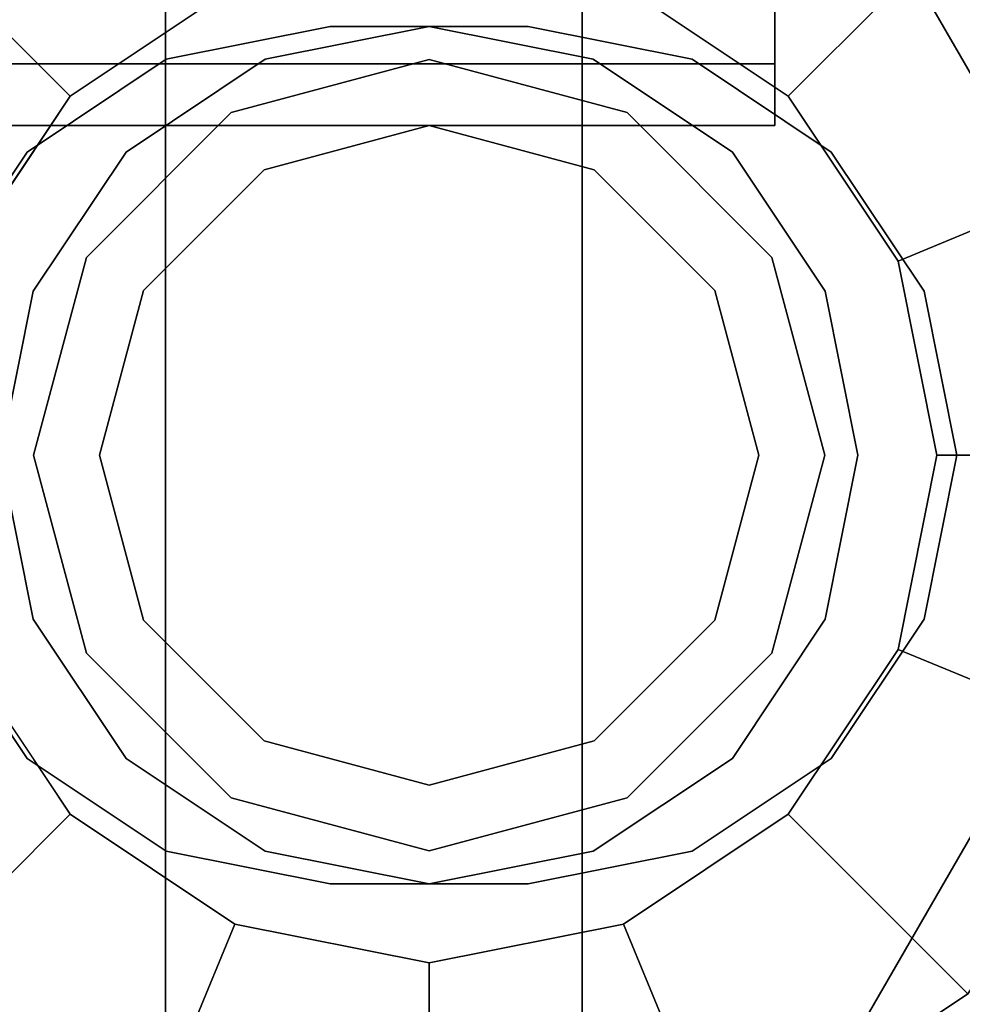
# Model space of a CAD drawing. Extents: x -48 to 48, y -49.6 to 48.
# Tile 495 of 656: x 2.6 to 3.5, y 1.2 to 2.2. Entities that reach past the tile are written whole.
import ezdxf

# ---------------------------------------------------------------- set-up
doc = ezdxf.new("R2010")
doc.units = 0

msp = doc.modelspace()

# ---------------------------------------------------------------- linework, layer by layer
at = {"layer": '12A2 [66]', "color": 1}
for points, invisible_edges in [([(3.145, 3, 80), (3.145, -3, 80), (0.145, -3, 80)], 12), ([(3.145, 3, 80), (0.145, -3, 80), (0.145, 3, 80)], 1), ([(0.895, 3, 80.375), (0.895, -3, 80.375), (3.145, -3, 80.375)], 12), ([(0.895, 3, 80.375), (3.145, -3, 80.375), (3.145, 3, 80.375)], 1), ([(3.145, 3, 80.375), (3.145, -3, 80.375), (3.145, -3, 80)], 12), ([(3.145, 3, 80.375), (3.145, -3, 80), (3.145, 3, 80)], 1)]:
    msp.add_3dface(points, dxfattribs=dict(at, invisible_edges=invisible_edges))
at = {"layer": '1C1 [1]', "color": 1}
for points, invisible_edges in [([(-6.5, -11), (6.5, -11), (6.5, 11)], 12), ([(-6.5, -11), (6.5, 11), (-6.5, 11)], 1), ([(-6.5, 11, -1.5), (6.5, 11, -1.5), (6.5, -11, -1.5)], 12), ([(-6.5, 11, -1.5), (6.5, -11, -1.5), (-6.5, -11, -1.5)], 1)]:
    msp.add_3dface(points, dxfattribs=dict(at, invisible_edges=invisible_edges))
at = {"layer": '2C1 [2]', "color": 1}
for points, invisible_edges in [([(-5, 6, 53.5), (5, 6, 53.5), (5, -6, 53.5)], 12), ([(-5, 6, 53.5), (5, -6, 53.5), (-5, -6, 53.5)], 1), ([(-5, -6, 54.5), (5, -6, 54.5), (5, 6, 54.5)], 12), ([(-5, -6, 54.5), (5, 6, 54.5), (-5, 6, 54.5)], 1), ([(0.1725, -4.5375, 46.625), (5.0475, 3.725, 46.625), (5.0475, 5.4125, 46.625)], 13), ([(0.1725, -4.5375, 46.625), (5.0475, 5.4125, 46.625), (1.0475, 5.4125, 46.625)], 13), ([(0.1725, -4.5375, 30.0375), (5.0475, 3.725, 30.0375), (5.0475, 5.4125, 30.0375)], 13), ([(0.1725, -4.5375, 30.0375), (5.0475, 5.4125, 30.0375), (1.0475, 5.4125, 30.0375)], 13), ([(0.1725, 4.5375, 46.125), (5.35616, 3.26306, 46.125), (15.0475, -3.225, 46.125)], 15), ([(0.1725, 4.5375, 46.125), (15.0475, -3.225, 46.125), (5.5475, -3.225, 46.125)], 13), ([(0.1725, 4.5375, 46.125), (5.5475, -3.225, 46.125), (5.35616, -3.26306, 46.125)], 13), ([(0.1725, 4.5375, 46.125), (5.35616, -3.26306, 46.125), (5.19395, -3.37145, 46.125)], 13), ([(0.1725, 4.5375, 46.125), (5.19395, -3.37145, 46.125), (5.08556, -3.53366, 46.125)], 13), ([(0.1725, 4.5375, 46.125), (5.08556, -3.53366, 46.125), (5.0475, -3.725, 46.125)], 13), ([(0.1725, 4.5375, 46.125), (5.0475, -3.725, 46.125), (5.0475, -5.4125, 46.125)], 13), ([(0.1725, 4.5375, 46.125), (5.0475, -5.4125, 46.125), (1.0475, -5.4125, 46.125)], 13), ([(0.1725, 4.5375, 29.5375), (5.35616, 3.26306, 29.5375), (15.0475, -3.225, 29.5375)], 15), ([(0.1725, 4.5375, 29.5375), (15.0475, -3.225, 29.5375), (5.5475, -3.225, 29.5375)], 13), ([(0.1725, 4.5375, 29.5375), (5.5475, -3.225, 29.5375), (5.35616, -3.26306, 29.5375)], 13), ([(0.1725, 4.5375, 29.5375), (5.35616, -3.26306, 29.5375), (5.19395, -3.37145, 29.5375)], 13), ([(0.1725, 4.5375, 29.5375), (5.19395, -3.37145, 29.5375), (5.08556, -3.53366, 29.5375)], 13), ([(0.1725, 4.5375, 29.5375), (5.08556, -3.53366, 29.5375), (5.0475, -3.725, 29.5375)], 13), ([(0.1725, 4.5375, 29.5375), (5.0475, -3.725, 29.5375), (5.0475, -5.4125, 29.5375)], 13), ([(0.1725, 4.5375, 29.5375), (5.0475, -5.4125, 29.5375), (1.0475, -5.4125, 29.5375)], 13), ([(0.1725, -4.5375, 46.625), (5.08556, 3.53366, 46.625), (5.0475, 3.725, 46.625)], 13), ([(0.1725, -4.5375, 30.0375), (5.08556, 3.53366, 30.0375), (5.0475, 3.725, 30.0375)], 13), ([(0.1725, -4.5375, 46.625), (5.19395, 3.37145, 46.625), (5.08556, 3.53366, 46.625)], 13), ([(0.1725, -4.5375, 30.0375), (5.19395, 3.37145, 30.0375), (5.08556, 3.53366, 30.0375)], 13), ([(0.1725, -4.5375, 46.625), (5.35616, 3.26306, 46.625), (5.19395, 3.37145, 46.625)], 13), ([(0.1725, -4.5375, 30.0375), (5.35616, 3.26306, 30.0375), (5.19395, 3.37145, 30.0375)], 13), ([(0.1725, -4.5375, 46.625), (5.5475, 3.225, 46.625), (5.35616, 3.26306, 46.625)], 13), ([(0.1725, -4.5375, 30.0375), (5.5475, 3.225, 30.0375), (5.35616, 3.26306, 30.0375)], 13), ([(0.1725, -4.5375, 46.625), (5.35616, -3.26306, 46.625), (15.0475, 3.225, 46.625)], 15), ([(0.1725, -4.5375, 46.625), (15.0475, 3.225, 46.625), (5.5475, 3.225, 46.625)], 13), ([(0.1725, -4.5375, 30.0375), (5.35616, -3.26306, 30.0375), (15.0475, 3.225, 30.0375)], 15), ([(0.1725, -4.5375, 30.0375), (15.0475, 3.225, 30.0375), (5.5475, 3.225, 30.0375)], 13)]:
    msp.add_3dface(points, dxfattribs=dict(at, invisible_edges=invisible_edges))
at = {"layer": '2C1 [2]', "color": 0}
for points, invisible_edges in [([(3.3275, 2.5, 27.4375), (3.3275, 2.28125, 27.3789), (3.3275, 2.12111, 27.2187)], 12), ([(3.3275, 2.5, 27.4375), (3.3275, 2.12111, 27.2187), (3.3275, 2.0625, 27)], 13), ([(3.3275, 2.5, 27.4375), (3.3275, 2.0625, 27), (3.3275, 2.12111, 26.7812)], 13), ([(3.3275, 2.5, 27.4375), (3.3275, 2.12111, 26.7812), (3.3275, 2.28125, 26.6211)], 13), ([(3.3275, 2.5, 24.4375), (3.3275, 2.28125, 24.3789), (3.3275, 2.12111, 24.2187)], 12), ([(3.3275, 2.5, 24.4375), (3.3275, 2.12111, 24.2187), (3.3275, 2.0625, 24)], 13), ([(3.3275, 2.5, 24.4375), (3.3275, 2.0625, 24), (3.3275, 2.12111, 23.7812)], 13), ([(3.3275, 2.5, 24.4375), (3.3275, 2.12111, 23.7812), (3.3275, 2.28125, 23.6211)], 13), ([(2.3275, 2.28125, 26.6211), (3.3275, 2.28125, 26.6211), (3.3275, 2.12111, 26.7812)], 12), ([(2.3275, 2.28125, 26.6211), (3.3275, 2.12111, 26.7812), (2.3275, 2.12111, 26.7812)], 1), ([(2.3275, 2.12111, 27.2188), (3.3275, 2.12111, 27.2187), (3.3275, 2.28125, 27.3789)], 12), ([(2.3275, 2.12111, 27.2188), (3.3275, 2.28125, 27.3789), (2.3275, 2.28125, 27.3789)], 1), ([(2.3275, 2.28125, 23.6211), (3.3275, 2.28125, 23.6211), (3.3275, 2.12111, 23.7812)], 12), ([(2.3275, 2.28125, 23.6211), (3.3275, 2.12111, 23.7812), (2.3275, 2.12111, 23.7812)], 1), ([(2.3275, 2.12111, 24.2188), (3.3275, 2.12111, 24.2187), (3.3275, 2.28125, 24.3789)], 12), ([(2.3275, 2.12111, 24.2188), (3.3275, 2.28125, 24.3789), (2.3275, 2.28125, 24.3789)], 1), ([(2.3275, 2.12111, 26.7812), (3.3275, 2.12111, 26.7812), (3.3275, 2.0625, 27)], 12), ([(2.3275, 2.12111, 26.7812), (3.3275, 2.0625, 27), (2.3275, 2.0625, 27)], 1), ([(2.3275, 2.0625, 27), (3.3275, 2.0625, 27), (3.3275, 2.12111, 27.2187)], 12), ([(2.3275, 2.0625, 27), (3.3275, 2.12111, 27.2187), (2.3275, 2.12111, 27.2188)], 1), ([(2.3275, 2.12111, 23.7812), (3.3275, 2.12111, 23.7812), (3.3275, 2.0625, 24)], 12), ([(2.3275, 2.12111, 23.7812), (3.3275, 2.0625, 24), (2.3275, 2.0625, 24)], 1), ([(2.3275, 2.0625, 24), (3.3275, 2.0625, 24), (3.3275, 2.12111, 24.2187)], 12), ([(2.3275, 2.0625, 24), (3.3275, 2.12111, 24.2187), (2.3275, 2.12111, 24.2188)], 1)]:
    msp.add_3dface(points, dxfattribs=dict(at, invisible_edges=invisible_edges))
at = {"layer": '3C1 [3]', "color": 1}
for points, invisible_edges in [([(4, -4.875, 93.75), (-4, -4.875, 93.75), (-4, 4.875, 93.75)], 12), ([(4, -4.875, 93.75), (-4, 4.875, 93.75), (4, 4.875, 93.75)], 1), ([(4, 4.875, 94.5), (-4, 4.875, 94.5), (-4, -4.875, 94.5)], 12), ([(4, 4.875, 94.5), (-4, -4.875, 94.5), (4, -4.875, 94.5)], 1), ([(0.145, 3, 64.1), (0.145, -3, 64.1), (5.145, -3, 64.1)], 12), ([(0.145, 3, 64.1), (5.145, -3, 64.1), (5.145, 3, 64.1)], 1), ([(5.145, 3, 63.6), (5.145, -3, 63.6), (1.145, -3, 63.6)], 12), ([(5.145, 3, 63.6), (1.145, -3, 63.6), (1.145, 3, 63.6)], 1)]:
    msp.add_3dface(points, dxfattribs=dict(at, invisible_edges=invisible_edges))
at = {"layer": '3C1 [3]', "color": 6}
for points, invisible_edges in [([(3.09375, 1.34375, 64.105), (2.90625, 2.15625, 64.105), (2.75078, 2.12533, 64.105)], 13), ([(2.90625, 1.34375, 63.595), (2.75078, 2.12533, 63.595), (2.90625, 2.15625, 63.595)], 13), ([(3.09375, 1.34375, 64.105), (3.09375, 2.15625, 64.105), (2.90625, 2.15625, 64.105)], 13), ([(2.90625, 1.34375, 63.595), (2.90625, 2.15625, 63.595), (3.09375, 2.15625, 63.595)], 13), ([(2.90625, 1.34375, 63.595), (3.09375, 2.15625, 63.595), (3.24922, 2.12533, 63.595)], 13), ([(3.09375, 1.34375, 64.105), (3.24922, 2.12533, 64.105), (3.09375, 2.15625, 64.105)], 13), ([(3.09375, 1.34375, 64.105), (2.75078, 2.12533, 64.105), (2.61899, 2.03726, 64.105)], 13), ([(2.90625, 1.34375, 63.595), (2.61899, 2.03726, 63.595), (2.75078, 2.12533, 63.595)], 13), ([(2.90625, 1.34375, 63.595), (3.24922, 2.12533, 63.595), (3.38101, 2.03726, 63.595)], 13), ([(3.09375, 1.34375, 64.105), (3.38101, 2.03726, 64.105), (3.24922, 2.12533, 64.105)], 13), ([(3.09375, 1.34375, 64.105), (2.61899, 2.03726, 64.105), (2.53092, 1.90547, 64.105)], 13), ([(2.90625, 1.34375, 63.595), (2.53092, 1.90547, 63.595), (2.61899, 2.03726, 63.595)], 13), ([(2.90625, 1.34375, 63.595), (3.38101, 2.03726, 63.595), (3.46908, 1.90547, 63.595)], 13), ([(3.09375, 1.34375, 64.105), (3.46908, 1.90547, 64.105), (3.38101, 2.03726, 64.105)], 13), ([(3.09375, 1.34375, 64.105), (2.53092, 1.90547, 64.105), (2.5, 1.75, 64.105)], 13), ([(2.90625, 1.34375, 63.595), (2.5, 1.75, 63.595), (2.53092, 1.90547, 63.595)], 13), ([(2.90625, 1.34375, 63.595), (3.46908, 1.90547, 63.595), (3.5, 1.75, 63.595)], 13), ([(3.09375, 1.34375, 64.105), (3.5, 1.75, 64.105), (3.46908, 1.90547, 64.105)], 13), ([(3.09375, 1.34375, 64.105), (2.5, 1.75, 64.105), (2.53092, 1.59453, 64.105)], 13), ([(2.90625, 1.34375, 63.595), (2.53092, 1.59453, 63.595), (2.5, 1.75, 63.595)], 13), ([(2.90625, 1.34375, 63.595), (3.5, 1.75, 63.595), (3.46908, 1.59453, 63.595)], 13), ([(3.09375, 1.34375, 64.105), (3.46908, 1.59453, 64.105), (3.5, 1.75, 64.105)], 13), ([(3.09375, 1.34375, 64.105), (2.53092, 1.59453, 64.105), (2.61899, 1.46274, 64.105)], 13), ([(2.90625, 1.34375, 63.595), (2.61899, 1.46274, 63.595), (2.53092, 1.59453, 63.595)], 13), ([(2.90625, 1.34375, 63.595), (3.46908, 1.59453, 63.595), (3.38101, 1.46274, 63.595)], 13), ([(3.09375, 1.34375, 64.105), (3.38101, 1.46274, 64.105), (3.46908, 1.59453, 64.105)], 13), ([(3.09375, 1.34375, 64.105), (2.61899, 1.46274, 64.105), (2.75078, 1.37467, 64.105)], 13), ([(2.90625, 1.34375, 63.595), (2.75078, 1.37467, 63.595), (2.61899, 1.46274, 63.595)], 12), ([(2.90625, 1.34375, 63.595), (3.38101, 1.46274, 63.595), (3.24922, 1.37467, 63.595)], 13), ([(3.09375, 1.34375, 64.105), (3.24922, 1.37467, 64.105), (3.38101, 1.46274, 64.105)], 12), ([(3.09375, 1.34375, 64.105), (2.75078, 1.37467, 64.105), (2.90625, 1.34375, 64.105)], 1), ([(2.90625, 1.34375, 63.595), (3.24922, 1.37467, 63.595), (3.09375, 1.34375, 63.595)], 1)]:
    msp.add_3dface(points, dxfattribs=dict(at, invisible_edges=invisible_edges))
at = {"layer": '6B2 [51]', "color": 1}
for points, invisible_edges in [([(44, 0.8425, 79.57), (1, 0.8425, 79.57), (1, 3.495, 79.57)], 12), ([(44, 0.8425, 79.57), (1, 3.495, 79.57), (44, 3.495, 79.57)], 1), ([(44, 3.495, 64.53), (1, 3.495, 64.53), (1, 0.8425, 64.53)], 12), ([(44, 3.495, 64.53), (1, 0.8425, 64.53), (44, 0.8425, 64.53)], 1), ([(44, -3.495, 64.1), (1, -3.495, 64.1), (1, 3.495, 64.1)], 12), ([(44, -3.495, 64.1), (1, 3.495, 64.1), (44, 3.495, 64.1)], 1), ([(44, 3.495, 80), (1, 3.495, 80), (1, -3.495, 80)], 12), ([(44, 3.495, 80), (1, -3.495, 80), (44, -3.495, 80)], 1)]:
    msp.add_3dface(points, dxfattribs=dict(at, invisible_edges=invisible_edges))
at = {"layer": '6B2 [51]', "color": 0}
for points, invisible_edges in [([(3.69291, 2.03701, 63.598), (3, 2.5, 63.598), (2.71299, 2.44291, 63.598)], 13), ([(3.75, 1.75, 63.4418), (2.71299, 2.44291, 63.4418), (3, 2.5, 63.4418)], 13), ([(3.69291, 2.03701, 63.598), (3.28701, 2.44291, 63.598), (3, 2.5, 63.598)], 13), ([(3.75, 1.75, 63.4418), (3, 2.5, 63.4418), (3.28701, 2.44291, 63.4418)], 13), ([(3.66675, 1.47382, 64.7664), (2.72382, 2.41675, 64.7664), (3, 2.47169, 64.7664)], 13), ([(3.72169, 1.75, 64.7664), (3, 2.47169, 64.7664), (2.72382, 2.41675, 64.7664)], 13), ([(3.66675, 1.47382, 64.532), (2.72382, 2.41675, 64.532), (3, 2.47169, 64.532)], 13), ([(3.66675, 1.47382, 64.7664), (3, 2.47169, 64.7664), (3.27618, 2.41675, 64.7664)], 13), ([(3.72169, 1.75, 64.7664), (3.27618, 2.41675, 64.7664), (3, 2.47169, 64.7664)], 13), ([(3.66675, 1.47382, 64.532), (3, 2.47169, 64.532), (3.27618, 2.41675, 64.532)], 13), ([(3.69291, 2.03701, 63.598), (2.71299, 2.44291, 63.598), (2.46967, 2.28033, 63.598)], 13), ([(3.75, 1.75, 63.4418), (2.46967, 2.28033, 63.4418), (2.71299, 2.44291, 63.4418)], 13), ([(3.69291, 2.03701, 63.598), (3.53033, 2.28033, 63.598), (3.28701, 2.44291, 63.598)], 12), ([(3.75, 1.75, 63.4418), (3.28701, 2.44291, 63.4418), (3.53033, 2.28033, 63.4418)], 13), ([(3.66675, 1.47382, 64.7664), (2.48969, 2.26031, 64.7664), (2.72382, 2.41675, 64.7664)], 13), ([(3.72169, 1.75, 64.7664), (2.72382, 2.41675, 64.7664), (2.48969, 2.26031, 64.7664)], 13), ([(3.66675, 1.47382, 64.532), (2.48969, 2.26031, 64.532), (2.72382, 2.41675, 64.532)], 13), ([(3.34021, 2.09021, 65.0008), (3.27618, 2.41675, 64.7664), (3.18412, 2.1945, 65.0008)], 1), ([(3.34021, 2.09021, 65.0008), (3.51031, 2.26031, 64.7664), (3.27618, 2.41675, 64.7664)], 12), ([(3.66675, 1.47382, 64.7664), (3.27618, 2.41675, 64.7664), (3.51031, 2.26031, 64.7664)], 13), ([(3.72169, 1.75, 64.7664), (3.51031, 2.26031, 64.7664), (3.27618, 2.41675, 64.7664)], 13), ([(3.66675, 1.47382, 64.532), (3.27618, 2.41675, 64.532), (3.51031, 2.26031, 64.532)], 13), ([(3.72169, 1.75, 63.4418), (2.63916, 2.375, 63.4418), (2.27831, 1.75, 63.4418)], 13), ([(2.63916, 2.375, 63.4418), (2.63916, 2.375, 62.7074), (2.27831, 1.75, 62.7074)], 12), ([(2.63916, 2.375, 63.4418), (2.27831, 1.75, 62.7074), (2.27831, 1.75, 63.4418)], 1), ([(3.36084, 1.125, 62.7074), (2.27831, 1.75, 62.7074), (2.63916, 2.375, 62.7074)], 13), ([(3.72169, 1.75, 63.4418), (3.36084, 2.375, 63.4418), (2.63916, 2.375, 63.4418)], 12), ([(3.36084, 1.125, 62.7074), (2.63916, 2.375, 62.7074), (3.36084, 2.375, 62.7074)], 13), ([(3.72169, 1.75, 63.4418), (3.72169, 1.75, 62.7074), (3.36084, 2.375, 62.7074)], 12), ([(3.72169, 1.75, 63.4418), (3.36084, 2.375, 62.7074), (3.36084, 2.375, 63.4418)], 1), ([(3.36084, 1.125, 62.7074), (3.36084, 2.375, 62.7074), (3.72169, 1.75, 62.7074)], 1), ([(3.69291, 2.03701, 63.598), (2.46967, 2.28033, 63.598), (2.30709, 2.03701, 63.598)], 13), ([(3.75, 1.75, 63.4418), (2.30709, 2.03701, 63.4418), (2.46967, 2.28033, 63.4418)], 13), ([(2.65979, 2.09021, 65.0008), (2.48969, 2.26031, 64.7664), (2.33325, 2.02618, 64.7664)], 12), ([(3.66675, 1.47382, 64.7664), (2.33325, 2.02618, 64.7664), (2.48969, 2.26031, 64.7664)], 13), ([(3.72169, 1.75, 64.7664), (2.48969, 2.26031, 64.7664), (2.33325, 2.02618, 64.7664)], 13), ([(3.66675, 1.47382, 64.532), (2.33325, 2.02618, 64.532), (2.48969, 2.26031, 64.532)], 13), ([(2.81588, 2.1945, 65.0008), (2.48969, 2.26031, 64.7664), (2.65979, 2.09021, 65.0008)], 1), ([(3.4445, 1.93412, 65.0008), (3.51031, 2.26031, 64.7664), (3.34021, 2.09021, 65.0008)], 1), ([(3.4445, 1.93412, 65.0008), (3.66675, 2.02618, 64.7664), (3.51031, 2.26031, 64.7664)], 12), ([(3.48113, 1.75, 65.0008), (3, 2.23113, 65.0008), (2.81588, 2.1945, 65.0008)], 13), ([(3.48113, 1.75, 65.0008), (3.18412, 2.1945, 65.0008), (3, 2.23113, 65.0008)], 13), ([(3.48113, 1.75, 65.0008), (2.81588, 2.1945, 65.0008), (2.65979, 2.09021, 65.0008)], 13), ([(3.48113, 1.75, 65.0008), (3.34021, 2.09021, 65.0008), (3.18412, 2.1945, 65.0008)], 13), ([(3.32476, 1.9375, 64.532), (3, 2.125, 64.532), (2.8125, 2.07476, 64.532)], 13), ([(3, 2.125, 64.532), (3, 2.125, 63.598), (2.8125, 2.07476, 63.598)], 12), ([(3, 2.125, 64.532), (2.8125, 2.07476, 63.598), (2.8125, 2.07476, 64.532)], 1), ([(3.375, 1.75, 63.598), (2.8125, 2.07476, 63.598), (3, 2.125, 63.598)], 13), ([(3.32476, 1.9375, 62.7074), (3, 2.125, 62.7074), (2.8125, 2.07476, 62.7074)], 13), ([(3, 2.125, 62.7074), (3, 2.125, 62.53), (2.8125, 2.07476, 62.53)], 12), ([(3, 2.125, 62.7074), (2.8125, 2.07476, 62.53), (2.8125, 2.07476, 62.7074)], 1), ([(3.375, 1.75, 62.53), (2.8125, 2.07476, 62.53), (3, 2.125, 62.53)], 13), ([(3.32476, 1.9375, 64.532), (3.1875, 2.07476, 64.532), (3, 2.125, 64.532)], 12), ([(3.1875, 2.07476, 64.532), (3.1875, 2.07476, 63.598), (3, 2.125, 63.598)], 12), ([(3.1875, 2.07476, 64.532), (3, 2.125, 63.598), (3, 2.125, 64.532)], 1), ([(3.375, 1.75, 63.598), (3, 2.125, 63.598), (3.1875, 2.07476, 63.598)], 13), ([(3.32476, 1.9375, 62.7074), (3.1875, 2.07476, 62.7074), (3, 2.125, 62.7074)], 12), ([(3.1875, 2.07476, 62.7074), (3.1875, 2.07476, 62.53), (3, 2.125, 62.53)], 12), ([(3.1875, 2.07476, 62.7074), (3, 2.125, 62.53), (3, 2.125, 62.7074)], 1), ([(3.375, 1.75, 62.53), (3, 2.125, 62.53), (3.1875, 2.07476, 62.53)], 13), ([(2.65979, 2.09021, 65.0008), (2.33325, 2.02618, 64.7664), (2.5555, 1.93412, 65.0008)], 1), ([(3.48113, 1.75, 65.0008), (2.65979, 2.09021, 65.0008), (2.5555, 1.93412, 65.0008)], 13), ([(3.48113, 1.75, 65.0008), (3.4445, 1.93412, 65.0008), (3.34021, 2.09021, 65.0008)], 12), ([(3.32476, 1.9375, 64.532), (2.8125, 2.07476, 64.532), (2.67524, 1.9375, 64.532)], 13), ([(2.8125, 2.07476, 64.532), (2.8125, 2.07476, 63.598), (2.67524, 1.9375, 63.598)], 12), ([(2.8125, 2.07476, 64.532), (2.67524, 1.9375, 63.598), (2.67524, 1.9375, 64.532)], 1), ([(3.375, 1.75, 63.598), (2.67524, 1.9375, 63.598), (2.8125, 2.07476, 63.598)], 13), ([(3.32476, 1.9375, 62.7074), (2.8125, 2.07476, 62.7074), (2.67524, 1.9375, 62.7074)], 13), ([(2.8125, 2.07476, 62.7074), (2.8125, 2.07476, 62.53), (2.67524, 1.9375, 62.53)], 12), ([(2.8125, 2.07476, 62.7074), (2.67524, 1.9375, 62.53), (2.67524, 1.9375, 62.7074)], 1), ([(3.375, 1.75, 62.53), (2.67524, 1.9375, 62.53), (2.8125, 2.07476, 62.53)], 13), ([(3.32476, 1.9375, 64.532), (3.32476, 1.9375, 63.598), (3.1875, 2.07476, 63.598)], 12), ([(3.32476, 1.9375, 64.532), (3.1875, 2.07476, 63.598), (3.1875, 2.07476, 64.532)], 1), ([(3.375, 1.75, 63.598), (3.1875, 2.07476, 63.598), (3.32476, 1.9375, 63.598)], 1), ([(3.32476, 1.9375, 62.7074), (3.32476, 1.9375, 62.53), (3.1875, 2.07476, 62.53)], 12), ([(3.32476, 1.9375, 62.7074), (3.1875, 2.07476, 62.53), (3.1875, 2.07476, 62.7074)], 1), ([(3.375, 1.75, 62.53), (3.1875, 2.07476, 62.53), (3.32476, 1.9375, 62.53)], 1), ([(3.27063, 1.90625, 62.53), (3, 2.0625, 62.53), (2.84375, 2.02063, 62.53)], 13), ([(3, 2.0625, 62.53), (3, 2.0625, 61.78), (2.84375, 2.02063, 61.78)], 12), ([(3, 2.0625, 62.53), (2.84375, 2.02063, 61.78), (2.84375, 2.02063, 62.53)], 1), ([(3.3125, 1.75, 61.78), (2.84375, 2.02063, 61.78), (3, 2.0625, 61.78)], 13), ([(3.27063, 1.90625, 62.53), (3.15625, 2.02063, 62.53), (3, 2.0625, 62.53)], 12), ([(3.15625, 2.02063, 62.53), (3.15625, 2.02063, 61.78), (3, 2.0625, 61.78)], 12), ([(3.15625, 2.02063, 62.53), (3, 2.0625, 61.78), (3, 2.0625, 62.53)], 1), ([(3.3125, 1.75, 61.78), (3, 2.0625, 61.78), (3.15625, 2.02063, 61.78)], 13), ([(3.69291, 2.03701, 63.598), (2.30709, 2.03701, 63.598), (2.25, 1.75, 63.598)], 13), ([(3.69291, 2.03701, 63.598), (2.25, 1.75, 63.598), (2.30709, 1.46299, 63.598)], 13), ([(3.75, 1.75, 63.4418), (2.25, 1.75, 63.4418), (2.30709, 2.03701, 63.4418)], 13), ([(3.69291, 2.03701, 63.598), (2.30709, 1.46299, 63.598), (2.46967, 1.21967, 63.598)], 13), ([(3.69291, 2.03701, 63.598), (2.46967, 1.21967, 63.598), (2.71299, 1.05709, 63.598)], 13), ([(3.69291, 2.03701, 63.598), (2.71299, 1.05709, 63.598), (3, 1, 63.598)], 13), ([(3.69291, 2.03701, 63.598), (3, 1, 63.598), (3.28701, 1.05709, 63.598)], 13), ([(3.69291, 2.03701, 63.598), (3.28701, 1.05709, 63.598), (3.53033, 1.21967, 63.598)], 13), ([(3.66675, 1.47382, 64.7664), (2.27831, 1.75, 64.7664), (2.33325, 2.02618, 64.7664)], 13), ([(3.72169, 1.75, 64.7664), (2.33325, 2.02618, 64.7664), (2.27831, 1.75, 64.7664)], 13), ([(3.66675, 1.47382, 64.532), (2.27831, 1.75, 64.532), (2.33325, 2.02618, 64.532)], 13), ([(3.48113, 1.75, 65.0008), (3.66675, 2.02618, 64.7664), (3.4445, 1.93412, 65.0008)], 1), ([(3.48113, 1.75, 65.0008), (3.72169, 1.75, 64.7664), (3.66675, 2.02618, 64.7664)], 12), ([(3.27063, 1.90625, 62.53), (2.84375, 2.02063, 62.53), (2.72937, 1.90625, 62.53)], 13), ([(2.84375, 2.02063, 62.53), (2.84375, 2.02063, 61.78), (2.72937, 1.90625, 61.78)], 12), ([(2.84375, 2.02063, 62.53), (2.72937, 1.90625, 61.78), (2.72937, 1.90625, 62.53)], 1), ([(3.3125, 1.75, 61.78), (2.72937, 1.90625, 61.78), (2.84375, 2.02063, 61.78)], 13), ([(3.27063, 1.90625, 62.53), (3.27063, 1.90625, 61.78), (3.15625, 2.02063, 61.78)], 12), ([(3.27063, 1.90625, 62.53), (3.15625, 2.02063, 61.78), (3.15625, 2.02063, 62.53)], 1), ([(3.3125, 1.75, 61.78), (3.15625, 2.02063, 61.78), (3.27063, 1.90625, 61.78)], 1), ([(3.48113, 1.75, 65.0008), (2.5555, 1.93412, 65.0008), (2.51887, 1.75, 65.0008)], 13), ([(3.32476, 1.9375, 64.532), (2.67524, 1.9375, 64.532), (2.625, 1.75, 64.532)], 13), ([(3.32476, 1.9375, 64.532), (2.625, 1.75, 64.532), (2.67524, 1.5625, 64.532)], 13), ([(2.67524, 1.9375, 64.532), (2.67524, 1.9375, 63.598), (2.625, 1.75, 63.598)], 12), ([(2.67524, 1.9375, 64.532), (2.625, 1.75, 63.598), (2.625, 1.75, 64.532)], 1), ([(3.375, 1.75, 63.598), (2.625, 1.75, 63.598), (2.67524, 1.9375, 63.598)], 13), ([(3.32476, 1.9375, 62.7074), (2.67524, 1.9375, 62.7074), (2.625, 1.75, 62.7074)], 13), ([(3.32476, 1.9375, 62.7074), (2.625, 1.75, 62.7074), (2.67524, 1.5625, 62.7074)], 13), ([(2.67524, 1.9375, 62.7074), (2.67524, 1.9375, 62.53), (2.625, 1.75, 62.53)], 12), ([(2.67524, 1.9375, 62.7074), (2.625, 1.75, 62.53), (2.625, 1.75, 62.7074)], 1), ([(3.375, 1.75, 62.53), (2.625, 1.75, 62.53), (2.67524, 1.9375, 62.53)], 13), ([(3.32476, 1.9375, 64.532), (2.67524, 1.5625, 64.532), (2.8125, 1.42524, 64.532)], 13), ([(3.32476, 1.9375, 62.7074), (2.67524, 1.5625, 62.7074), (2.8125, 1.42524, 62.7074)], 13), ([(3.32476, 1.9375, 64.532), (2.8125, 1.42524, 64.532), (3, 1.375, 64.532)], 13), ([(3.32476, 1.9375, 62.7074), (2.8125, 1.42524, 62.7074), (3, 1.375, 62.7074)], 13), ([(3.32476, 1.9375, 64.532), (3, 1.375, 64.532), (3.1875, 1.42524, 64.532)], 13), ([(3.32476, 1.9375, 62.7074), (3, 1.375, 62.7074), (3.1875, 1.42524, 62.7074)], 13), ([(3.32476, 1.9375, 64.532), (3.1875, 1.42524, 64.532), (3.32476, 1.5625, 64.532)], 13), ([(3.32476, 1.9375, 62.7074), (3.1875, 1.42524, 62.7074), (3.32476, 1.5625, 62.7074)], 13), ([(3.32476, 1.9375, 64.532), (3.32476, 1.5625, 64.532), (3.375, 1.75, 64.532)], 1), ([(3.375, 1.75, 64.532), (3.375, 1.75, 63.598), (3.32476, 1.9375, 63.598)], 12), ([(3.375, 1.75, 64.532), (3.32476, 1.9375, 63.598), (3.32476, 1.9375, 64.532)], 1), ([(3.32476, 1.9375, 62.7074), (3.32476, 1.5625, 62.7074), (3.375, 1.75, 62.7074)], 1), ([(3.375, 1.75, 62.7074), (3.375, 1.75, 62.53), (3.32476, 1.9375, 62.53)], 12), ([(3.375, 1.75, 62.7074), (3.32476, 1.9375, 62.53), (3.32476, 1.9375, 62.7074)], 1), ([(3.27063, 1.90625, 62.53), (2.72937, 1.90625, 62.53), (2.6875, 1.75, 62.53)], 13), ([(3.27063, 1.90625, 62.53), (2.6875, 1.75, 62.53), (2.72937, 1.59375, 62.53)], 13), ([(2.72937, 1.90625, 62.53), (2.72937, 1.90625, 61.78), (2.6875, 1.75, 61.78)], 12), ([(2.72937, 1.90625, 62.53), (2.6875, 1.75, 61.78), (2.6875, 1.75, 62.53)], 1), ([(3.3125, 1.75, 61.78), (2.6875, 1.75, 61.78), (2.72937, 1.90625, 61.78)], 13), ([(3.27063, 1.90625, 62.53), (2.72937, 1.59375, 62.53), (2.84375, 1.47937, 62.53)], 13), ([(3.27063, 1.90625, 62.53), (2.84375, 1.47937, 62.53), (3, 1.4375, 62.53)], 13), ([(3.27063, 1.90625, 62.53), (3, 1.4375, 62.53), (3.15625, 1.47937, 62.53)], 13), ([(3.27063, 1.90625, 62.53), (3.15625, 1.47937, 62.53), (3.27063, 1.59375, 62.53)], 13), ([(3.27063, 1.90625, 62.53), (3.27063, 1.59375, 62.53), (3.3125, 1.75, 62.53)], 1), ([(3.3125, 1.75, 62.53), (3.3125, 1.75, 61.78), (3.27063, 1.90625, 61.78)], 12), ([(3.3125, 1.75, 62.53), (3.27063, 1.90625, 61.78), (3.27063, 1.90625, 62.53)], 1), ([(3.75, 1.75, 63.4418), (2.30709, 1.46299, 63.4418), (2.25, 1.75, 63.4418)], 13), ([(3.66675, 1.47382, 64.7664), (2.33325, 1.47382, 64.7664), (2.27831, 1.75, 64.7664)], 13), ([(3.72169, 1.75, 64.7664), (2.27831, 1.75, 64.7664), (2.33325, 1.47382, 64.7664)], 13), ([(3.66675, 1.47382, 64.532), (2.33325, 1.47382, 64.532), (2.27831, 1.75, 64.532)], 13), ([(3.72169, 1.75, 63.4418), (2.27831, 1.75, 63.4418), (2.63916, 1.125, 63.4418)], 13), ([(2.27831, 1.75, 63.4418), (2.27831, 1.75, 62.7074), (2.63916, 1.125, 62.7074)], 12), ([(2.27831, 1.75, 63.4418), (2.63916, 1.125, 62.7074), (2.63916, 1.125, 63.4418)], 1), ([(3.36084, 1.125, 62.7074), (2.63916, 1.125, 62.7074), (2.27831, 1.75, 62.7074)], 12), ([(3.75, 1.75, 63.4418), (2.46967, 1.21967, 63.4418), (2.30709, 1.46299, 63.4418)], 13), ([(3.72169, 1.75, 64.7664), (2.33325, 1.47382, 64.7664), (2.48969, 1.23969, 64.7664)], 13), ([(3.75, 1.75, 63.4418), (2.71299, 1.05709, 63.4418), (2.46967, 1.21967, 63.4418)], 13), ([(3.72169, 1.75, 64.7664), (2.48969, 1.23969, 64.7664), (2.72382, 1.08325, 64.7664)], 13), ([(3.48113, 1.75, 65.0008), (2.51887, 1.75, 65.0008), (2.5555, 1.56588, 65.0008)], 13), ([(3.48113, 1.75, 65.0008), (2.5555, 1.56588, 65.0008), (2.65979, 1.40979, 65.0008)], 13), ([(2.625, 1.75, 64.532), (2.625, 1.75, 63.598), (2.67524, 1.5625, 63.598)], 12), ([(2.625, 1.75, 64.532), (2.67524, 1.5625, 63.598), (2.67524, 1.5625, 64.532)], 1), ([(3.375, 1.75, 63.598), (2.67524, 1.5625, 63.598), (2.625, 1.75, 63.598)], 13), ([(2.625, 1.75, 62.7074), (2.625, 1.75, 62.53), (2.67524, 1.5625, 62.53)], 12), ([(2.625, 1.75, 62.7074), (2.67524, 1.5625, 62.53), (2.67524, 1.5625, 62.7074)], 1), ([(3.375, 1.75, 62.53), (2.67524, 1.5625, 62.53), (2.625, 1.75, 62.53)], 13), ([(3.72169, 1.75, 63.4418), (2.63916, 1.125, 63.4418), (3.36084, 1.125, 63.4418)], 1), ([(3.48113, 1.75, 65.0008), (2.65979, 1.40979, 65.0008), (2.81588, 1.3055, 65.0008)], 13), ([(3.375, 1.75, 63.598), (2.8125, 1.42524, 63.598), (2.67524, 1.5625, 63.598)], 13), ([(3.375, 1.75, 62.53), (2.8125, 1.42524, 62.53), (2.67524, 1.5625, 62.53)], 13), ([(2.6875, 1.75, 62.53), (2.6875, 1.75, 61.78), (2.72937, 1.59375, 61.78)], 12), ([(2.6875, 1.75, 62.53), (2.72937, 1.59375, 61.78), (2.72937, 1.59375, 62.53)], 1), ([(3.3125, 1.75, 61.78), (2.72937, 1.59375, 61.78), (2.6875, 1.75, 61.78)], 13), ([(3.75, 1.75, 63.4418), (3, 1, 63.4418), (2.71299, 1.05709, 63.4418)], 13), ([(3.72169, 1.75, 64.7664), (2.72382, 1.08325, 64.7664), (3, 1.02831, 64.7664)], 13), ([(3.3125, 1.75, 61.78), (2.84375, 1.47937, 61.78), (2.72937, 1.59375, 61.78)], 13), ([(3.375, 1.75, 63.598), (3, 1.375, 63.598), (2.8125, 1.42524, 63.598)], 13), ([(3.375, 1.75, 62.53), (3, 1.375, 62.53), (2.8125, 1.42524, 62.53)], 13), ([(3.48113, 1.75, 65.0008), (2.81588, 1.3055, 65.0008), (3, 1.26887, 65.0008)], 13), ([(3.3125, 1.75, 61.78), (3, 1.4375, 61.78), (2.84375, 1.47937, 61.78)], 13), ([(3.48113, 1.75, 65.0008), (3, 1.26887, 65.0008), (3.18412, 1.3055, 65.0008)], 13), ([(3.72169, 1.75, 64.7664), (3, 1.02831, 64.7664), (3.27618, 1.08325, 64.7664)], 13), ([(3.375, 1.75, 63.598), (3.1875, 1.42524, 63.598), (3, 1.375, 63.598)], 13), ([(3.75, 1.75, 63.4418), (3.28701, 1.05709, 63.4418), (3, 1, 63.4418)], 13), ([(3.375, 1.75, 62.53), (3.1875, 1.42524, 62.53), (3, 1.375, 62.53)], 13), ([(3.3125, 1.75, 61.78), (3.15625, 1.47937, 61.78), (3, 1.4375, 61.78)], 13), ([(3.3125, 1.75, 61.78), (3.27063, 1.59375, 61.78), (3.15625, 1.47937, 61.78)], 12), ([(3.48113, 1.75, 65.0008), (3.18412, 1.3055, 65.0008), (3.34021, 1.40979, 65.0008)], 13), ([(3.375, 1.75, 63.598), (3.32476, 1.5625, 63.598), (3.1875, 1.42524, 63.598)], 12), ([(3.375, 1.75, 62.53), (3.32476, 1.5625, 62.53), (3.1875, 1.42524, 62.53)], 12), ([(3.27063, 1.59375, 62.53), (3.27063, 1.59375, 61.78), (3.3125, 1.75, 61.78)], 12), ([(3.27063, 1.59375, 62.53), (3.3125, 1.75, 61.78), (3.3125, 1.75, 62.53)], 1), ([(3.72169, 1.75, 64.7664), (3.27618, 1.08325, 64.7664), (3.51031, 1.23969, 64.7664)], 13), ([(3.75, 1.75, 63.4418), (3.53033, 1.21967, 63.4418), (3.28701, 1.05709, 63.4418)], 13), ([(3.32476, 1.5625, 64.532), (3.32476, 1.5625, 63.598), (3.375, 1.75, 63.598)], 12), ([(3.32476, 1.5625, 64.532), (3.375, 1.75, 63.598), (3.375, 1.75, 64.532)], 1), ([(3.32476, 1.5625, 62.7074), (3.32476, 1.5625, 62.53), (3.375, 1.75, 62.53)], 12), ([(3.32476, 1.5625, 62.7074), (3.375, 1.75, 62.53), (3.375, 1.75, 62.7074)], 1), ([(3.48113, 1.75, 65.0008), (3.34021, 1.40979, 65.0008), (3.4445, 1.56588, 65.0008)], 1), ([(3.36084, 1.125, 63.4418), (3.36084, 1.125, 62.7074), (3.72169, 1.75, 62.7074)], 12), ([(3.36084, 1.125, 63.4418), (3.72169, 1.75, 62.7074), (3.72169, 1.75, 63.4418)], 1), ([(3.4445, 1.56588, 65.0008), (3.66675, 1.47382, 64.7664), (3.72169, 1.75, 64.7664)], 12), ([(3.4445, 1.56588, 65.0008), (3.72169, 1.75, 64.7664), (3.48113, 1.75, 65.0008)], 1), ([(2.72937, 1.59375, 62.53), (2.72937, 1.59375, 61.78), (2.84375, 1.47937, 61.78)], 12), ([(2.72937, 1.59375, 62.53), (2.84375, 1.47937, 61.78), (2.84375, 1.47937, 62.53)], 1), ([(3.15625, 1.47937, 62.53), (3.15625, 1.47937, 61.78), (3.27063, 1.59375, 61.78)], 12), ([(3.15625, 1.47937, 62.53), (3.27063, 1.59375, 61.78), (3.27063, 1.59375, 62.53)], 1), ([(2.5555, 1.56588, 65.0008), (2.48969, 1.23969, 64.7664), (2.65979, 1.40979, 65.0008)], 1), ([(2.67524, 1.5625, 64.532), (2.67524, 1.5625, 63.598), (2.8125, 1.42524, 63.598)], 12), ([(2.67524, 1.5625, 64.532), (2.8125, 1.42524, 63.598), (2.8125, 1.42524, 64.532)], 1), ([(2.67524, 1.5625, 62.7074), (2.67524, 1.5625, 62.53), (2.8125, 1.42524, 62.53)], 12), ([(2.67524, 1.5625, 62.7074), (2.8125, 1.42524, 62.53), (2.8125, 1.42524, 62.7074)], 1), ([(3.1875, 1.42524, 64.532), (3.1875, 1.42524, 63.598), (3.32476, 1.5625, 63.598)], 12), ([(3.1875, 1.42524, 64.532), (3.32476, 1.5625, 63.598), (3.32476, 1.5625, 64.532)], 1), ([(3.1875, 1.42524, 62.7074), (3.1875, 1.42524, 62.53), (3.32476, 1.5625, 62.53)], 12), ([(3.1875, 1.42524, 62.7074), (3.32476, 1.5625, 62.53), (3.32476, 1.5625, 62.7074)], 1), ([(3.34021, 1.40979, 65.0008), (3.66675, 1.47382, 64.7664), (3.4445, 1.56588, 65.0008)], 1), ([(2.84375, 1.47937, 62.53), (2.84375, 1.47937, 61.78), (3, 1.4375, 61.78)], 12), ([(2.84375, 1.47937, 62.53), (3, 1.4375, 61.78), (3, 1.4375, 62.53)], 1), ([(3, 1.4375, 62.53), (3, 1.4375, 61.78), (3.15625, 1.47937, 61.78)], 12), ([(3, 1.4375, 62.53), (3.15625, 1.47937, 61.78), (3.15625, 1.47937, 62.53)], 1), ([(3.66675, 1.47382, 64.7664), (2.48969, 1.23969, 64.7664), (2.33325, 1.47382, 64.7664)], 13), ([(3.66675, 1.47382, 64.532), (2.48969, 1.23969, 64.532), (2.33325, 1.47382, 64.532)], 13), ([(3.66675, 1.47382, 64.7664), (2.72382, 1.08325, 64.7664), (2.48969, 1.23969, 64.7664)], 13), ([(3.66675, 1.47382, 64.532), (2.72382, 1.08325, 64.532), (2.48969, 1.23969, 64.532)], 13), ([(3.66675, 1.47382, 64.7664), (3, 1.02831, 64.7664), (2.72382, 1.08325, 64.7664)], 13), ([(3.66675, 1.47382, 64.532), (3, 1.02831, 64.532), (2.72382, 1.08325, 64.532)], 13), ([(3.66675, 1.47382, 64.7664), (3.27618, 1.08325, 64.7664), (3, 1.02831, 64.7664)], 13), ([(3.66675, 1.47382, 64.532), (3.27618, 1.08325, 64.532), (3, 1.02831, 64.532)], 13), ([(3.66675, 1.47382, 64.7664), (3.51031, 1.23969, 64.7664), (3.27618, 1.08325, 64.7664)], 12), ([(3.66675, 1.47382, 64.532), (3.51031, 1.23969, 64.532), (3.27618, 1.08325, 64.532)], 12), ([(3.34021, 1.40979, 65.0008), (3.51031, 1.23969, 64.7664), (3.66675, 1.47382, 64.7664)], 12), ([(2.8125, 1.42524, 64.532), (2.8125, 1.42524, 63.598), (3, 1.375, 63.598)], 12), ([(2.8125, 1.42524, 64.532), (3, 1.375, 63.598), (3, 1.375, 64.532)], 1), ([(2.8125, 1.42524, 62.7074), (2.8125, 1.42524, 62.53), (3, 1.375, 62.53)], 12), ([(2.8125, 1.42524, 62.7074), (3, 1.375, 62.53), (3, 1.375, 62.7074)], 1), ([(3, 1.375, 64.532), (3, 1.375, 63.598), (3.1875, 1.42524, 63.598)], 12), ([(3, 1.375, 64.532), (3.1875, 1.42524, 63.598), (3.1875, 1.42524, 64.532)], 1), ([(3, 1.375, 62.7074), (3, 1.375, 62.53), (3.1875, 1.42524, 62.53)], 12), ([(3, 1.375, 62.7074), (3.1875, 1.42524, 62.53), (3.1875, 1.42524, 62.7074)], 1), ([(2.65979, 1.40979, 65.0008), (2.48969, 1.23969, 64.7664), (2.72382, 1.08325, 64.7664)], 12), ([(2.65979, 1.40979, 65.0008), (2.72382, 1.08325, 64.7664), (2.81588, 1.3055, 65.0008)], 1), ([(3.18412, 1.3055, 65.0008), (3.51031, 1.23969, 64.7664), (3.34021, 1.40979, 65.0008)], 1), ([(2.81588, 1.3055, 65.0008), (2.72382, 1.08325, 64.7664), (3, 1.02831, 64.7664)], 12), ([(2.81588, 1.3055, 65.0008), (3, 1.02831, 64.7664), (3, 1.26887, 65.0008)], 1), ([(3, 1.26887, 65.0008), (3.27618, 1.08325, 64.7664), (3.18412, 1.3055, 65.0008)], 1), ([(3.18412, 1.3055, 65.0008), (3.27618, 1.08325, 64.7664), (3.51031, 1.23969, 64.7664)], 12), ([(3, 1.26887, 65.0008), (3, 1.02831, 64.7664), (3.27618, 1.08325, 64.7664)], 12), ([(2.48969, 1.23969, 64.7664), (2.48969, 1.23969, 64.532), (2.72382, 1.08325, 64.532)], 12), ([(2.48969, 1.23969, 64.7664), (2.72382, 1.08325, 64.532), (2.72382, 1.08325, 64.7664)], 1), ([(3.27618, 1.08325, 64.7664), (3.27618, 1.08325, 64.532), (3.51031, 1.23969, 64.532)], 12), ([(3.27618, 1.08325, 64.7664), (3.51031, 1.23969, 64.532), (3.51031, 1.23969, 64.7664)], 1)]:
    msp.add_3dface(points, dxfattribs=dict(at, invisible_edges=invisible_edges))
at = {"layer": '6B2 [51]', "color": 6}
for points, invisible_edges in [([(2.59375, 1.75, 64.095), (2.84453, 2.12533, 64.095), (3, 2.15625, 64.095)], 13), ([(2.59375, 1.75, 64.095), (3, 2.15625, 64.095), (3.15547, 2.12533, 64.095)], 13), ([(2.62467, 1.59453, 64.535), (3.15547, 2.12533, 64.535), (3, 2.15625, 64.535)], 13), ([(2.62467, 1.59453, 64.535), (3, 2.15625, 64.535), (2.84453, 2.12533, 64.535)], 13), ([(2.59375, 1.75, 64.095), (2.71274, 2.03726, 64.095), (2.84453, 2.12533, 64.095)], 13), ([(2.59375, 1.75, 64.095), (3.15547, 2.12533, 64.095), (3.28726, 2.03726, 64.095)], 13), ([(2.62467, 1.59453, 64.535), (3.28726, 2.03726, 64.535), (3.15547, 2.12533, 64.535)], 13), ([(2.62467, 1.59453, 64.535), (2.84453, 2.12533, 64.535), (2.71274, 2.03726, 64.535)], 13), ([(2.59375, 1.75, 64.095), (2.62467, 1.90547, 64.095), (2.71274, 2.03726, 64.095)], 12), ([(2.59375, 1.75, 64.095), (3.28726, 2.03726, 64.095), (3.37533, 1.90547, 64.095)], 13), ([(2.62467, 1.59453, 64.535), (3.37533, 1.90547, 64.535), (3.28726, 2.03726, 64.535)], 13), ([(2.62467, 1.59453, 64.535), (2.71274, 2.03726, 64.535), (2.62467, 1.90547, 64.535)], 13), ([(2.59375, 1.75, 64.095), (3.37533, 1.90547, 64.095), (3.40625, 1.75, 64.095)], 13), ([(2.62467, 1.59453, 64.535), (2.62467, 1.90547, 64.535), (2.59375, 1.75, 64.535)], 1), ([(2.62467, 1.59453, 64.535), (3.40625, 1.75, 64.535), (3.37533, 1.90547, 64.535)], 13), ([(2.59375, 1.75, 64.095), (3.40625, 1.75, 64.095), (3.37533, 1.59453, 64.095)], 13), ([(2.59375, 1.75, 64.095), (3.37533, 1.59453, 64.095), (3.28726, 1.46274, 64.095)], 13), ([(2.59375, 1.75, 64.095), (3.28726, 1.46274, 64.095), (3.15547, 1.37467, 64.095)], 13), ([(2.59375, 1.75, 64.095), (3.15547, 1.37467, 64.095), (3, 1.34375, 64.095)], 13), ([(2.59375, 1.75, 64.095), (3, 1.34375, 64.095), (2.84453, 1.37467, 64.095)], 13), ([(2.59375, 1.75, 64.095), (2.84453, 1.37467, 64.095), (2.71274, 1.46274, 64.095)], 13), ([(2.59375, 1.75, 64.095), (2.71274, 1.46274, 64.095), (2.62467, 1.59453, 64.095)], 1), ([(2.62467, 1.59453, 64.535), (3.37533, 1.59453, 64.535), (3.40625, 1.75, 64.535)], 13), ([(2.62467, 1.59453, 64.535), (2.71274, 1.46274, 64.535), (2.84453, 1.37467, 64.535)], 12), ([(2.62467, 1.59453, 64.535), (2.84453, 1.37467, 64.535), (3, 1.34375, 64.535)], 13), ([(2.62467, 1.59453, 64.535), (3, 1.34375, 64.535), (3.15547, 1.37467, 64.535)], 13), ([(2.62467, 1.59453, 64.535), (3.15547, 1.37467, 64.535), (3.28726, 1.46274, 64.535)], 13), ([(2.62467, 1.59453, 64.535), (3.28726, 1.46274, 64.535), (3.37533, 1.59453, 64.535)], 13)]:
    msp.add_3dface(points, dxfattribs=dict(at, invisible_edges=invisible_edges))
at = {"layer": 'J_57 [67]', "color": 1}
for points, invisible_edges in [([(0.25, 30, 99.5), (0.25, 0.5, 99.5), (2.75, 0.5, 99.5)], 12), ([(0.25, 30, 99.5), (2.75, 0.5, 99.5), (2.75, 30, 99.5)], 1), ([(2.75, 30, 99.25), (2.75, 0.5, 99.25), (0.75, 0.5, 99.25)], 12), ([(2.75, 30, 99.25), (0.75, 0.5, 99.25), (0.75, 30, 99.25)], 1), ([(2.75, 30, 99.5), (2.75, 0.5, 99.5), (2.75, 0.5, 99.25)], 12), ([(2.75, 30, 99.5), (2.75, 0.5, 99.25), (2.75, 30, 99.25)], 1), ([(0.25, 0.5, 94.5), (0.25, 5.875, 94.5), (2.75, 5.875, 94.5)], 12), ([(0.25, 0.5, 94.5), (2.75, 5.875, 94.5), (2.75, 0.5, 94.5)], 1), ([(2.75, 0.5, 94.75), (2.75, 5.875, 94.75), (0.75, 5.875, 94.75)], 12), ([(2.75, 0.5, 94.75), (0.75, 5.875, 94.75), (0.75, 0.5, 94.75)], 1), ([(2.75, 0.5, 94.5), (2.75, 5.875, 94.5), (2.75, 5.875, 94.75)], 12), ([(2.75, 0.5, 94.5), (2.75, 5.875, 94.75), (2.75, 0.5, 94.75)], 1)]:
    msp.add_3dface(points, dxfattribs=dict(at, invisible_edges=invisible_edges))
at = {"layer": 'M_58 [69]', "color": 1}
for points, invisible_edges in [([(0.25, 30, 99.5), (0.25, 0.5, 99.5), (2.75, 0.5, 99.5)], 12), ([(0.25, 30, 99.5), (2.75, 0.5, 99.5), (2.75, 30, 99.5)], 1), ([(2.75, 30, 99.25), (2.75, 0.5, 99.25), (0.75, 0.5, 99.25)], 12), ([(2.75, 30, 99.25), (0.75, 0.5, 99.25), (0.75, 30, 99.25)], 1), ([(2.75, 30, 99.5), (2.75, 0.5, 99.5), (2.75, 0.5, 99.25)], 12), ([(2.75, 30, 99.5), (2.75, 0.5, 99.25), (2.75, 30, 99.25)], 1), ([(0.25, 0.5, 94.5), (0.25, 5.875, 94.5), (2.75, 5.875, 94.5)], 12), ([(0.25, 0.5, 94.5), (2.75, 5.875, 94.5), (2.75, 0.5, 94.5)], 1), ([(2.75, 0.5, 94.75), (2.75, 5.875, 94.75), (0.75, 5.875, 94.75)], 12), ([(2.75, 0.5, 94.75), (0.75, 5.875, 94.75), (0.75, 0.5, 94.75)], 1), ([(2.75, 0.5, 94.5), (2.75, 5.875, 94.5), (2.75, 5.875, 94.75)], 12), ([(2.75, 0.5, 94.5), (2.75, 5.875, 94.75), (2.75, 0.5, 94.75)], 1)]:
    msp.add_3dface(points, dxfattribs=dict(at, invisible_edges=invisible_edges))

doc.saveas('drawing.dxf')
